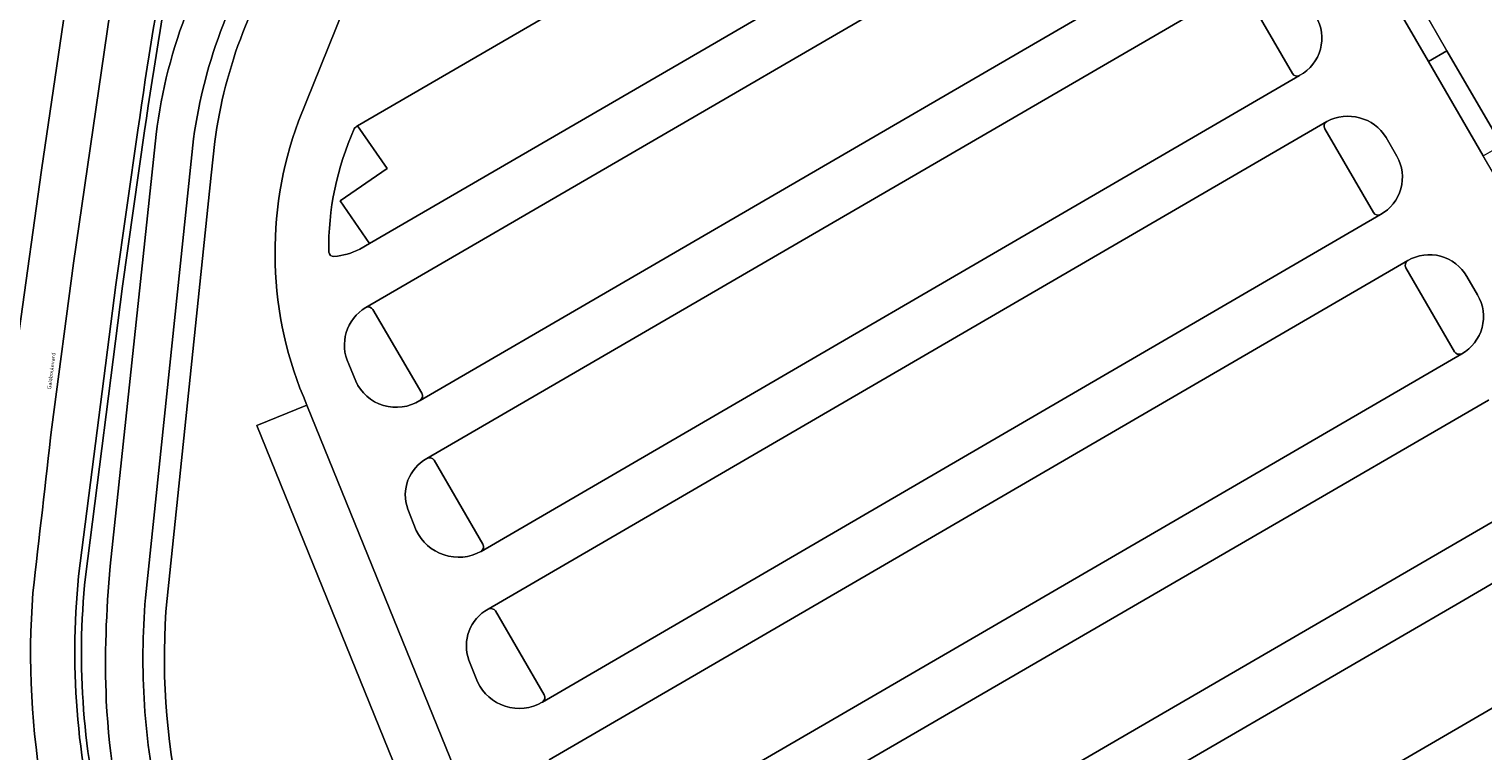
# Model space of a CAD drawing. Header units: metres. Extents: x 197700 to 204338, y 317132 to 325229.
# Tile 507 of 656: x 201287 to 201422, y 319903 to 319971. Entities that reach past the tile are written whole.
import ezdxf
from ezdxf.enums import TextEntityAlignment as Align

# ---------------------------------------------------------------- set-up
doc = ezdxf.new("R2010")
doc.units = ezdxf.units.M
for name, color, linetype, lineweight in [('B-WE-GR-GRAS-GV', 60, 'Continuous', 13), ('B-WE-OG-TERREIN_CULTUURSCHEIDING-GV', 7, 'Continuous', 18), ('B-WE-OG-TERREIN_ERF-GV', 7, 'Continuous', 18), ('B-WE-OG-TOPOGRAFIE-T18', 10, 'Continuous', 18), ('B-WE-VH-ONVERHARD-GV', 252, 'Continuous', 18), ('B-WE-VH-VERHARDING_ASFALT-GV', 252, 'Continuous', 18), ('B-WE-VH-VERHARDING_BETONSTRAATSTEEN-GV', 252, 'Continuous', 18), ('B-WE-VH-VERHARDING_GESLOTEN-GV', 252, 'Continuous', 18), ('B-WE-VH-VERHARDING_HALFVERHARDING_GRIND-GV', 252, 'Continuous', 18), ('B-WE-VH-VERHARDING_TEGEL-GV', 252, 'Continuous', 18)]:
    doc.layers.add(name, color=color, linetype=linetype, lineweight=lineweight)
doc.styles.add('NLCS-ISO-M200-T18', font='NLCS-ISO.ttf', dxfattribs={"height": 0.36})

msp = doc.modelspace()

# ---------------------------------------------------------------- linework, layer by layer
at = {"layer": 'B-WE-GR-GRAS-GV'}
for points in [[(201298.476, 319960.884, -0.1275011), (201307.371, 319983.329)], [(201300.481, 319979.913, 0.0096348), (201297.401, 319961.208)], [(201291.881, 319919.632, 0.0904131), (201293.783, 319894.964)], [(201293.832, 319908.043, -0.0340165), (201294.206, 319920.621)], [(201302.703, 319878.423, -0.1214015), (201293.832, 319908.043)]]:
    msp.add_lwpolyline(points, format="xyb", dxfattribs=at)
for points in [[(201297.401, 319961.208), (201295.33, 319946.741), (201291.881, 319919.632)], [(201294.206, 319920.621), (201298.476, 319960.884)]]:
    msp.add_lwpolyline(points, dxfattribs=at)
at = {"layer": 'B-WE-OG-TERREIN_CULTUURSCHEIDING-GV'}
msp.add_lwpolyline([(201283.837, 319927.564), (201285.691, 319942.557), (201287.784, 319957.537), (201289.999, 319972.54)], dxfattribs=at)
at = {"layer": 'B-WE-OG-TERREIN_ERF-GV'}
for points in [[(201311.765, 319962.109), (201327.82, 320001.951)], [(201399.926, 319974.377), (201404.457, 319966.547)], [(201405.12, 319966.37), (201405.156, 319966.391)], [(201317.473, 319950.171), (201318.381, 319950.698), (201315.64, 319954.681), (201320.02, 319957.695), (201317.271, 319961.688)], [(201303.947, 319960.215), (201303.619, 319957.079), (201302.401, 319945.427), (201299.492, 319917.601)], [(201407.465, 319961.385), (201412.005, 319953.593)], [(201414.193, 319958.844), (201413.19, 319960.584)], [(201415.019, 319948.431), (201419.554, 319940.613)], [(201421.719, 319945.912), (201420.714, 319947.642)], [(201323.263, 319936.747), (201318.701, 319944.542)], [(201316.435, 319939.456), (201317.089, 319937.878)], [(201323.082, 319936.069), (201323.098, 319936.078)], [(201384.476, 319850.229), (201392.545, 319854.103), (201385.613, 319856.801), (201383.138, 319861.052), (201339.259, 319869.821), (201337.295, 319870.213), (201334.168, 319868.944), (201307.868, 319933.746), (201312.544, 319935.644)], [(201328.959, 319922.683), (201324.418, 319930.492)], [(201321.956, 319925.924), (201322.744, 319923.961)], [(201328.764, 319921.982), (201328.783, 319921.993)], [(201334.658, 319908.623), (201330.136, 319916.441)], [(201327.65, 319911.862), (201328.452, 319909.83)], [(201334.472, 319907.936), (201334.5, 319907.952)]]:
    msp.add_lwpolyline(points, dxfattribs=at)
for points in [[(201311.468, 319979.668, 0.1174002), (201303.947, 319960.215)], [(201405.156, 319966.391, 0.4246522), (201406.64, 319971.879)], [(201404.457, 319966.547, 0.3877783), (201405.12, 319966.37)], [(201312.544, 319935.644, -0.1944894), (201311.765, 319962.109)], [(201317.271, 319961.688, 0.145425), (201316.959, 319961.387)], [(201407.651, 319962.083, 0.4028961), (201407.465, 319961.385)], [(201413.19, 319960.584, 0.3955614), (201407.651, 319962.083)], [(201316.959, 319961.387, 0.1110343), (201314.583, 319949.909)], [(201412.675, 319953.403, 0.4157285), (201414.193, 319958.844)], [(201412.005, 319953.593, 0.3972373), (201412.675, 319953.403)], [(201314.583, 319949.909, 0.4138335), (201315.067, 319949.495)], [(201315.067, 319949.495, 0.0894847), (201317.473, 319950.171)], [(201420.714, 319947.642, 0.4152444), (201415.211, 319949.112)], [(201415.211, 319949.112, 0.3809111), (201415.019, 319948.431)], [(201420.242, 319940.431, 0.4227616), (201421.719, 319945.912)], [(201318.027, 319944.736, 0.386064), (201316.435, 319939.456)], [(201318.701, 319944.542, 0.379159), (201318.027, 319944.736)], [(201419.554, 319940.613, 0.3803449), (201420.242, 319940.431)], [(201317.089, 319937.878, 0.4549029), (201323.082, 319936.069)], [(201323.098, 319936.078, 0.410775), (201323.263, 319936.747)], [(201323.732, 319930.666, 0.3699611), (201321.956, 319925.924)], [(201324.418, 319930.492, 0.3975525), (201323.732, 319930.666)], [(201322.744, 319923.961, 0.430809), (201328.764, 319921.982)], [(201328.783, 319921.993, 0.4059985), (201328.959, 319922.683)], [(201299.492, 319917.601, 0.0756126), (201300.736, 319898.287)], [(201329.448, 319916.624, 0.3692786), (201327.65, 319911.862)], [(201330.136, 319916.441, 0.3564058), (201329.448, 319916.624)], [(201328.452, 319909.83, 0.4402118), (201334.472, 319907.936)], [(201334.5, 319907.952, 0.4113298), (201334.658, 319908.623)]]:
    msp.add_lwpolyline(points, format="xyb", dxfattribs=at)
msp.add_lwpolyline([(201418.864, 319968.684), (201417.139, 319967.681), (201422.255, 319958.87), (201423.991, 319959.864)], close=True, dxfattribs=at)
at = {"layer": 'B-WE-VH-ONVERHARD-GV'}
msp.add_lwpolyline([(201337.295, 319870.213), (201339.259, 319869.821), (201312.544, 319935.644), (201307.868, 319933.746), (201334.168, 319868.944)], close=True, dxfattribs=at)
at = {"layer": 'B-WE-VH-VERHARDING_ASFALT-GV'}
for points in [[(201297.385, 319993.415), (201295.915, 319984.158), (201293.925, 319970.474), (201290.782, 319948.86), (201288.736, 319933.571)], [(201288.736, 319933.571), (201290.782, 319948.86), (201293.925, 319970.474), (201295.915, 319984.158), (201297.385, 319993.415)], [(201289.999, 319972.54), (201287.784, 319957.537), (201285.691, 319942.557), (201283.837, 319927.564)], [(201291.252, 319919.698), (201294.707, 319946.843), (201296.775, 319961.268)], [(201298.476, 319960.884), (201294.206, 319920.621)], [(201297.488, 319917.664), (201301.957, 319960.458)], [(201430.336, 319923.216), (201429.968, 319923.002), (201420.072, 319917.241), (201358.865, 319881.665), (201348.414, 319875.591)], [(201359.984, 319870.651), (201435.367, 319914.535)]]:
    msp.add_lwpolyline(points, dxfattribs=at)
for points in [[(201307.371, 319983.329, 0.1275011), (201298.476, 319960.884)], [(201301.957, 319960.458, -0.1155922), (201309.86, 319980.843)], [(201296.775, 319961.268, -0.0109058), (201299.862, 319980.01)], [(201288.736, 319933.571, -0.0006268), (201286.985, 319918.144)], [(201286.985, 319918.144, 0.0006268), (201288.736, 319933.571)], [(201293.61, 319893.164, -0.0946602), (201291.252, 319919.698)], [(201294.206, 319920.621, 0.0340165), (201293.832, 319908.043)], [(201286.985, 319918.144, 0.260816), (201317.593, 319852.104)], [(201317.593, 319852.104, -0.260816), (201286.985, 319918.144)], [(201298.804, 319897.749, -0.0755131), (201297.488, 319917.664)], [(201293.832, 319908.043, 0.1214015), (201302.703, 319878.423)]]:
    msp.add_lwpolyline(points, format="xyb", dxfattribs=at)
at = {"layer": 'B-WE-VH-VERHARDING_BETONSTRAATSTEEN-GV'}
for points in [[(201299.862, 319980.01, 0.0109058), (201296.775, 319961.268)], [(201297.401, 319961.208, -0.0096348), (201300.481, 319979.913)], [(201291.252, 319919.698, 0.0946602), (201293.61, 319893.164)], [(201293.783, 319894.964, -0.0904131), (201291.881, 319919.632)]]:
    msp.add_lwpolyline(points, format="xyb", dxfattribs=at)
for points in [[(201296.775, 319961.268), (201294.707, 319946.843), (201291.252, 319919.698)], [(201291.881, 319919.632), (201295.33, 319946.741), (201297.401, 319961.208)]]:
    msp.add_lwpolyline(points, dxfattribs=at)
at = {"layer": 'B-WE-VH-VERHARDING_GESLOTEN-GV'}
for points in [[(201327.82, 320001.951), (201311.765, 319962.109)], [(201317.271, 319961.688), (201385.036, 320001.04)], [(201390.065, 319992.327), (201318.389, 319950.703), (201318.381, 319950.698), (201317.473, 319950.171)], [(201318.027, 319944.736), (201392.56, 319988.019)], [(201397.592, 319979.353), (201323.098, 319936.078), (201323.082, 319936.069)], [(201323.732, 319930.666), (201400.108, 319975.045)], [(201416.452, 319972.834), (201418.864, 319968.684), (201423.991, 319959.864), (201426.402, 319955.733), (201431.54, 319946.915), (201433.946, 319942.766), (201439.06, 319933.908), (201441.467, 319929.81)], [(201444.364, 319920.842), (201439.77, 319928.809), (201437.338, 319932.936), (201432.217, 319941.776), (201429.816, 319945.91), (201424.681, 319954.736), (201422.255, 319958.87), (201417.139, 319967.681), (201414.71, 319971.84)], [(201405.156, 319966.391), (201405.12, 319966.37), (201328.783, 319921.993), (201328.764, 319921.982)], [(201329.448, 319916.624), (201407.651, 319962.083)], [(201413.19, 319960.584), (201414.193, 319958.844)], [(201412.675, 319953.403), (201334.5, 319907.952), (201334.472, 319907.936)], [(201335.13, 319902.577), (201415.211, 319949.112)], [(201420.714, 319947.642), (201421.719, 319945.912)], [(201420.242, 319940.431), (201340.205, 319893.906), (201340.181, 319893.892)], [(201317.089, 319937.878), (201316.435, 319939.456)], [(201340.823, 319888.567), (201422.746, 319936.108), (201422.763, 319936.118)], [(201312.544, 319935.644), (201339.259, 319869.821), (201383.138, 319861.052), (201385.613, 319856.801), (201416.884, 319875.006), (201441.837, 319889.488), (201445.455, 319891.588), (201446.328, 319892.095), (201448.174, 319893.166), (201445.929, 319897.023)], [(201427.78, 319927.47), (201345.883, 319879.906), (201345.847, 319879.886)], [(201322.744, 319923.961), (201321.956, 319925.924)], [(201347.025, 319874.783), (201348.414, 319875.591), (201358.865, 319881.665), (201420.072, 319917.241), (201429.968, 319923.002), (201430.336, 319923.216)], [(201435.367, 319914.535), (201359.984, 319870.651), (201349.705, 319872.746), (201349.652, 319872.757), (201348.066, 319873.08)], [(201328.452, 319909.83), (201327.65, 319911.862)]]:
    msp.add_lwpolyline(points, dxfattribs=at)
msp.add_lwpolyline([(201417.139, 319967.681), (201418.864, 319968.684), (201416.452, 319972.834), (201414.71, 319971.84)], close=True, dxfattribs=at)
for points in [[(201406.64, 319971.879, -0.4246522), (201405.156, 319966.391)], [(201311.765, 319962.109, 0.1944894), (201312.544, 319935.644)], [(201316.959, 319961.387, -0.145425), (201317.271, 319961.688)], [(201407.651, 319962.083, -0.3955614), (201413.19, 319960.584)], [(201314.583, 319949.909, -0.1110343), (201316.959, 319961.387)], [(201414.193, 319958.844, -0.4157285), (201412.675, 319953.403)], [(201315.067, 319949.495, -0.4138335), (201314.583, 319949.909)], [(201317.473, 319950.171, -0.0894847), (201315.067, 319949.495)], [(201415.211, 319949.112, -0.4152444), (201420.714, 319947.642)], [(201421.719, 319945.912, -0.4227616), (201420.242, 319940.431)], [(201316.435, 319939.456, -0.386064), (201318.027, 319944.736)], [(201323.082, 319936.069, -0.4549029), (201317.089, 319937.878)], [(201321.956, 319925.924, -0.3699611), (201323.732, 319930.666)], [(201328.764, 319921.982, -0.430809), (201322.744, 319923.961)], [(201327.65, 319911.862, -0.3692786), (201329.448, 319916.624)], [(201334.472, 319907.936, -0.4402118), (201328.452, 319909.83)]]:
    msp.add_lwpolyline(points, format="xyb", dxfattribs=at)
at = {"layer": 'B-WE-VH-VERHARDING_HALFVERHARDING_GRIND-GV'}
for points in [[(201385.036, 320001.04), (201317.271, 319961.688), (201320.02, 319957.695), (201315.64, 319954.681), (201318.381, 319950.698), (201318.389, 319950.703), (201390.065, 319992.327)], [(201392.56, 319988.019), (201318.027, 319944.736)], [(201323.098, 319936.078), (201397.592, 319979.353)], [(201400.108, 319975.045), (201323.732, 319930.666)], [(201404.457, 319966.547), (201399.926, 319974.377)], [(201328.783, 319921.993), (201405.12, 319966.37)], [(201407.651, 319962.083), (201329.448, 319916.624)], [(201412.005, 319953.593), (201407.465, 319961.385)], [(201334.5, 319907.952), (201412.675, 319953.403)], [(201415.211, 319949.112), (201335.13, 319902.577)], [(201419.554, 319940.613), (201415.019, 319948.431)], [(201318.701, 319944.542), (201323.263, 319936.747)], [(201340.205, 319893.906), (201420.242, 319940.431)], [(201422.746, 319936.108), (201340.823, 319888.567)], [(201324.418, 319930.492), (201328.959, 319922.683)], [(201345.883, 319879.906), (201427.78, 319927.47)], [(201330.136, 319916.441), (201334.658, 319908.623)]]:
    msp.add_lwpolyline(points, dxfattribs=at)
for points in [[(201405.12, 319966.37, -0.3877783), (201404.457, 319966.547)], [(201407.465, 319961.385, -0.4028961), (201407.651, 319962.083)], [(201412.675, 319953.403, -0.3972373), (201412.005, 319953.593)], [(201415.019, 319948.431, -0.3809111), (201415.211, 319949.112)], [(201318.027, 319944.736, -0.379159), (201318.701, 319944.542)], [(201420.242, 319940.431, -0.3803449), (201419.554, 319940.613)], [(201323.263, 319936.747, -0.410775), (201323.098, 319936.078)], [(201323.732, 319930.666, -0.3975525), (201324.418, 319930.492)], [(201328.959, 319922.683, -0.4059985), (201328.783, 319921.993)], [(201329.448, 319916.624, -0.3564058), (201330.136, 319916.441)], [(201334.658, 319908.623, -0.4113298), (201334.5, 319907.952)]]:
    msp.add_lwpolyline(points, format="xyb", dxfattribs=at)
at = {"layer": 'B-WE-VH-VERHARDING_TEGEL-GV'}
for points in [[(201309.86, 319980.843, 0.1155922), (201301.957, 319960.458)], [(201303.947, 319960.215, -0.1174002), (201311.468, 319979.668)], [(201297.488, 319917.664, 0.0755131), (201298.804, 319897.749)], [(201300.736, 319898.287, -0.0756126), (201299.492, 319917.601)]]:
    msp.add_lwpolyline(points, format="xyb", dxfattribs=at)
for points in [[(201301.957, 319960.458), (201297.488, 319917.664)], [(201299.492, 319917.601), (201302.401, 319945.427), (201303.619, 319957.079), (201303.947, 319960.215)]]:
    msp.add_lwpolyline(points, dxfattribs=at)

# ---------------------------------------------------------------- texts
at = {"layer": 'B-WE-OG-TOPOGRAFIE-T18', "style": 'NLCS-ISO-M200-T18'}
msp.add_text('Gaiaboulevard', height=0.36, rotation=83, dxfattribs=at).set_placement((201288.704, 319938.828), align=Align.MIDDLE)

doc.saveas('drawing.dxf')
